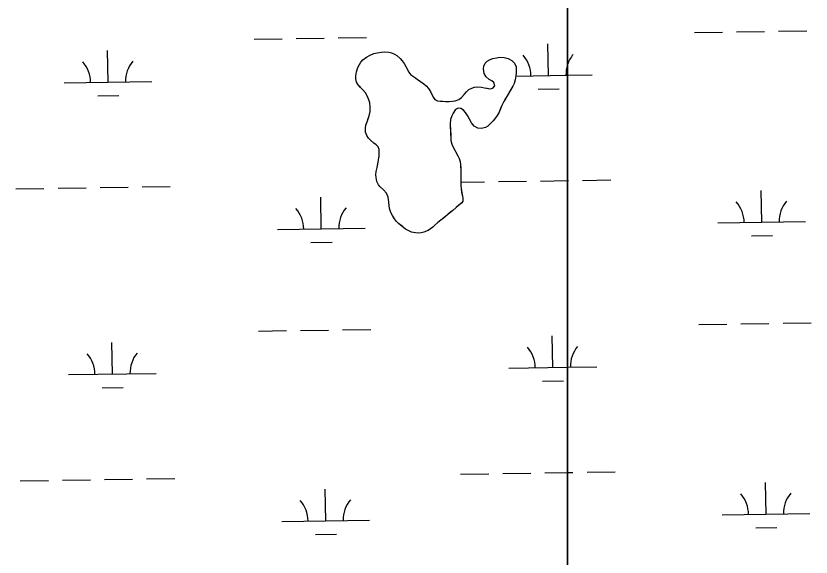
# Model space of a CAD drawing. Extents: x 3807117 to 3845308, y 337856 to 363736.
# Drawn here: x 3820060 to 3820967, y 345451 to 346068 of the extents above; entities that cross this region are included whole.
import ezdxf

# ---------------------------------------------------------------- set-up
doc = ezdxf.new("R2010")
doc.units = 0
doc.layers.add('V-TOPO-SHOR', color=7, linetype='Continuous')
doc.layers.add('V-WETL-SWMP', color=7, linetype='Continuous')

msp = doc.modelspace()

# ---------------------------------------------------------------- linework, layer by layer
at = {"layer": 'V-TOPO-SHOR'}
for points in [[(3820568.39, 345855.07), (3820565.09, 345852.28), (3820561.95, 345849.72), (3820558.19, 345846.32), (3820555.73, 345844.36), (3820552.59, 345841.8), (3820549.91, 345839.38), (3820547.53, 345837.49), (3820544.54, 345835.23), (3820541.25, 345832.75), (3820537.64, 345829.65), (3820535.49, 345827.46), (3820532.81, 345825.2), (3820530.2, 345823.47), (3820525.24, 345821.53), (3820522.18, 345820.87), (3820518.98, 345820.51), (3820515.86, 345820.77), (3820511.23, 345821.72), (3820508.11, 345823.04), (3820504.32, 345825.12), (3820500.39, 345828.28), (3820496.45, 345831.36), (3820494.03, 345833.89), (3820491.62, 345836.96), (3820489.44, 345840.63), (3820487.79, 345843.92), (3820486.45, 345847.59), (3820485.65, 345851.25), (3820485.46, 345856.28), (3820484.66, 345861.39), (3820482.64, 345865.9), (3820479.17, 345869.81), (3820475.31, 345873.11), (3820473.43, 345875.57), (3820471.71, 345879.31), (3820470.75, 345883.89), (3820470.4, 345886.94), (3820471.04, 345890.9), (3820471.91, 345895.38), (3820472.71, 345899.03), (3820473.73, 345903.67), (3820474.38, 345908.46), (3820474.41, 345912.12), (3820474.21, 345915.7), (3820473.02, 345918.68), (3820470.83, 345921.06), (3820468.33, 345922.98), (3820464.55, 345926.36), (3820462.13, 345928.82), (3820460.33, 345931.73), (3820458.91, 345935.62), (3820458.87, 345940.12), (3820459.28, 345943.62), (3820460.45, 345947.41), (3820461.85, 345951.14), (3820463.1, 345954.25), (3820463.9, 345959.04), (3820464.02, 345964.52), (3820463.52, 345969.1), (3820462.64, 345972.3), (3820461.14, 345976.12), (3820458.66, 345980.33), (3820455.8, 345983.78), (3820453.15, 345986.47), (3820450.21, 345989.62), (3820448.56, 345992.68), (3820447.67, 345996.34), (3820447.7, 345999.84), (3820448.5, 346004.48), (3820450.06, 346009.11), (3820451.77, 346012.68), (3820453.31, 346015.26), (3820455.85, 346017.98), (3820459.91, 346020.84), (3820464.19, 346023.47), (3820468.39, 346025.19), (3820472.06, 346026), (3820476.86, 346026.64), (3820480.44, 346027), (3820485.24, 346026.65), (3820488.28, 346026.02), (3820491.92, 346024.39), (3820494.57, 346022.77), (3820498.13, 346019.54), (3820500.39, 346016.93), (3820502.65, 346013.87), (3820504.68, 346010.5), (3820506.26, 346007.59), (3820508.13, 346004.08), (3820510.17, 346001.32), (3820514.48, 345998.16), (3820517.66, 345996.08), (3820521.6, 345993.23), (3820525.31, 345990.45), (3820527.81, 345988.3), (3820530.45, 345985.39), (3820532.63, 345981.71), (3820534.28, 345978.58), (3820535.93, 345975.44), (3820537.81, 345972.61)], [(3820537.81, 345972.61), (3820540.77, 345971.29), (3820543.81, 345970.81), (3820546.93, 345970.71), (3820550.06, 345970.6), (3820553.94, 345970.57), (3820557.82, 345970.77), (3820561.1, 345971.12), (3820565.15, 345972.69), (3820568.22, 345975.03), (3820571.21, 345978.35), (3820573.91, 345981.61), (3820576.67, 345984.1), (3820579.73, 345985.75), (3820583.09, 345986.94), (3820586.67, 345987.14), (3820590.78, 345986.88), (3820594.2, 345986.01), (3820597.4, 345985.53), (3820600.82, 345985.04), (3820603.95, 345985.78), (3820605.95, 345988.28), (3820605.14, 345992.02), (3820602.72, 345994.02), (3820599.84, 345995.72), (3820596.28, 345998.56), (3820593.8, 346002.39), (3820593.08, 346007.58), (3820593.56, 346010.85), (3820595.19, 346014.18), (3820597.57, 346016.3), (3820600.94, 346018.18), (3820603.99, 346019.45), (3820607.96, 346020.25), (3820611.92, 346020.83), (3820616.64, 346020.64), (3820621.43, 346019.38), (3820625.45, 346017.29), (3820628.4, 346014.15), (3820630.42, 346009.86), (3820630.62, 346006.74), (3820630.59, 346003.08), (3820630.18, 345999.66), (3820629.46, 345995.32), (3820628.13, 345990.92), (3820626.58, 345987.81), (3820624.35, 345984.02), (3820622.03, 345980.15), (3820620.18, 345977.12), (3820618.25, 345973.79), (3820616.39, 345970.45), (3820614.07, 345965.75), (3820612.75, 345962.56), (3820610.96, 345958.23), (3820608.87, 345954.44), (3820606.95, 345951.79), (3820604.18, 345948.46), (3820601.26, 345945.29), (3820598.11, 345942.27), (3820595.36, 345940.76), (3820590.86, 345939.73), (3820586.9, 345939.92), (3820582.5, 345942.47), (3820579.41, 345946.15), (3820577.31, 345950.43), (3820575.13, 345954.56), (3820572.65, 345958.01), (3820570.23, 345960.54), (3820567.43, 345962.54), (3820564.16, 345962.95), (3820561.33, 345961.38), (3820558.48, 345957.36), (3820557.16, 345954.17), (3820555.75, 345949.84), (3820555.18, 345945.05), (3820555.38, 345941.39), (3820555.72, 345937.12), (3820555.84, 345933.09), (3820555.82, 345929.96), (3820555.94, 345925.93), (3820557.05, 345921.96), (3820558.24, 345919.13), (3820560.04, 345915.69), (3820562, 345912.02), (3820563.87, 345908.57), (3820565.29, 345905.59), (3820566.48, 345901.92), (3820566.99, 345898.88), (3820567.26, 345894.69), (3820567.46, 345890.72), (3820567.5, 345886.23), (3820567.47, 345883.11), (3820567.44, 345878.99), (3820567.4, 345874.58), (3820567.6, 345871.07), (3820568.26, 345867.33), (3820568.92, 345863.83), (3820569.65, 345860.16), (3820569.47, 345857.04), (3820568.39, 345855.07)]]:
    msp.add_lwpolyline(points, dxfattribs=at)
at = {"layer": 'V-WETL-SWMP'}
for p, q in [((3820689.05, 347654.43), (3820689.05, 344424.34)), ((3820689.05, 344424.34), (3820689.05, 347654.43)), ((3820833.58, 346049.02), (3820865.58, 346049.5)), ((3820881.58, 346049.74), (3820913.57, 346050.22)), ((3820929.57, 346050.46), (3820961.57, 346050.94)), ((3820331.7, 346041.5), (3820363.7, 346041.98)), ((3820379.7, 346042.22), (3820411.69, 346042.7)), ((3820427.69, 346042.94), (3820459.69, 346043.42)), ((3820667.2, 346000.09), (3820666.66, 346036.09)), ((3820165.35, 345992.57), (3820164.81, 346028.57)), ((3820476.86, 346026.64), (3820480.44, 346027)), ((3820480.44, 346027), (3820485.24, 346026.65)), ((3820453.31, 346015.26), (3820455.84, 346017.98)), ((3820455.84, 346017.98), (3820459.9, 346020.84)), ((3820459.9, 346020.84), (3820464.19, 346023.47)), ((3820464.19, 346023.47), (3820468.39, 346025.19)), ((3820468.39, 346025.19), (3820472.06, 346026)), ((3820472.06, 346026), (3820476.86, 346026.64)), ((3820485.24, 346026.65), (3820488.28, 346026.02)), ((3820488.28, 346026.02), (3820491.92, 346024.39)), ((3820491.92, 346024.39), (3820494.57, 346022.77)), ((3820494.57, 346022.77), (3820498.13, 346019.54)), ((3820498.13, 346019.54), (3820500.39, 346016.93)), ((3820597.57, 346016.3), (3820600.93, 346018.18)), ((3820600.93, 346018.18), (3820603.99, 346019.45)), ((3820603.99, 346019.45), (3820607.96, 346020.25)), ((3820607.96, 346020.25), (3820611.92, 346020.83)), ((3820611.92, 346020.83), (3820616.64, 346020.64)), ((3820616.64, 346020.64), (3820621.43, 346019.38)), ((3820621.43, 346019.38), (3820625.45, 346017.29)), ((3820448.5, 346004.48), (3820450.06, 346009.12)), ((3820450.06, 346009.12), (3820451.77, 346012.68)), ((3820451.77, 346012.68), (3820453.31, 346015.26)), ((3820500.39, 346016.93), (3820502.65, 346013.87)), ((3820502.65, 346013.87), (3820504.68, 346010.5)), ((3820504.68, 346010.5), (3820508.13, 346004.08)), ((3820593.08, 346007.58), (3820593.56, 346010.85)), ((3820593.56, 346010.85), (3820595.19, 346014.19)), ((3820595.19, 346014.19), (3820597.57, 346016.3)), ((3820625.45, 346017.29), (3820628.4, 346014.15)), ((3820628.4, 346014.15), (3820630.42, 346009.86)), ((3820630.42, 346009.86), (3820630.62, 346006.74)), ((3820447.67, 345996.34), (3820447.7, 345999.84)), ((3820447.7, 345999.84), (3820448.5, 346004.48)), ((3820508.13, 346004.08), (3820510.17, 346001.32)), ((3820510.17, 346001.32), (3820514.48, 345998.16)), ((3820593.8, 346002.39), (3820593.08, 346007.58)), ((3820596.28, 345998.56), (3820593.8, 346002.39)), ((3820630.16, 345999.54), (3820689.05, 346000.42)), ((3820630.59, 346003.08), (3820630.18, 345999.66)), ((3820630.62, 346006.74), (3820630.59, 346003.08)), ((3820689.05, 346000.42), (3820717.23, 346000.84)), ((3820115.36, 345991.82), (3820215.35, 345993.32)), ((3820448.56, 345992.68), (3820447.67, 345996.34)), ((3820450.21, 345989.62), (3820448.56, 345992.68)), ((3820514.48, 345998.16), (3820517.66, 345996.08)), ((3820517.66, 345996.08), (3820521.6, 345993.23)), ((3820521.6, 345993.23), (3820525.31, 345990.46)), ((3820599.84, 345995.72), (3820596.28, 345998.56)), ((3820602.72, 345994.02), (3820599.84, 345995.72)), ((3820605.14, 345992.02), (3820602.72, 345994.02)), ((3820605.95, 345988.28), (3820605.14, 345992.02)), ((3820628.13, 345990.92), (3820626.58, 345987.81)), ((3820629.46, 345995.32), (3820628.13, 345990.92)), ((3820630.18, 345999.66), (3820629.46, 345995.32)), ((3820455.8, 345983.78), (3820450.21, 345989.62)), ((3820458.66, 345980.33), (3820455.8, 345983.78)), ((3820525.31, 345990.46), (3820527.81, 345988.3)), ((3820527.81, 345988.3), (3820530.45, 345985.39)), ((3820530.45, 345985.39), (3820532.63, 345981.71)), ((3820532.63, 345981.71), (3820535.93, 345975.44)), ((3820573.91, 345981.61), (3820576.67, 345984.1)), ((3820576.67, 345984.1), (3820579.73, 345985.75)), ((3820579.73, 345985.75), (3820583.09, 345986.94)), ((3820583.09, 345986.94), (3820586.67, 345987.14)), ((3820586.67, 345987.14), (3820590.78, 345986.88)), ((3820590.78, 345986.88), (3820594.2, 345986.01)), ((3820594.2, 345986.01), (3820600.82, 345985.05)), ((3820600.82, 345985.05), (3820603.95, 345985.78)), ((3820603.95, 345985.78), (3820605.95, 345988.28)), ((3820626.58, 345987.81), (3820620.18, 345977.12)), ((3820655.44, 345984.48), (3820679.43, 345984.84)), ((3820153.58, 345976.96), (3820177.58, 345977.32)), ((3820461.14, 345976.12), (3820458.66, 345980.33)), ((3820462.63, 345972.3), (3820461.14, 345976.12)), ((3820535.93, 345975.44), (3820537.81, 345972.61)), ((3820537.81, 345972.61), (3820540.77, 345971.29)), ((3820561.1, 345971.13), (3820565.15, 345972.69)), ((3820565.15, 345972.69), (3820568.22, 345975.03)), ((3820568.22, 345975.03), (3820571.21, 345978.36)), ((3820571.21, 345978.36), (3820573.91, 345981.61)), ((3820620.18, 345977.12), (3820616.39, 345970.45)), ((3820463.52, 345969.1), (3820462.63, 345972.3)), ((3820464.02, 345964.52), (3820463.52, 345969.1)), ((3820463.9, 345959.04), (3820464.02, 345964.52)), ((3820540.77, 345971.29), (3820543.81, 345970.81)), ((3820543.81, 345970.81), (3820553.94, 345970.57)), ((3820553.94, 345970.57), (3820557.82, 345970.77)), ((3820557.82, 345970.77), (3820561.1, 345971.13)), ((3820614.07, 345965.75), (3820610.96, 345958.23)), ((3820616.39, 345970.45), (3820614.07, 345965.75)), ((3820463.1, 345954.25), (3820463.9, 345959.04)), ((3820558.48, 345957.36), (3820557.16, 345954.17)), ((3820561.33, 345961.38), (3820558.48, 345957.36)), ((3820564.16, 345962.95), (3820561.33, 345961.38)), ((3820567.43, 345962.54), (3820564.16, 345962.95)), ((3820570.23, 345960.54), (3820567.43, 345962.54)), ((3820572.65, 345958.01), (3820570.23, 345960.54)), ((3820575.13, 345954.56), (3820572.65, 345958.01)), ((3820577.31, 345950.43), (3820575.13, 345954.56)), ((3820610.96, 345958.23), (3820608.87, 345954.44)), ((3820459.28, 345943.62), (3820460.45, 345947.42)), ((3820460.45, 345947.42), (3820463.1, 345954.25)), ((3820555.75, 345949.84), (3820555.18, 345945.05)), ((3820557.16, 345954.17), (3820555.75, 345949.84)), ((3820579.41, 345946.15), (3820577.31, 345950.43)), ((3820582.5, 345942.47), (3820579.41, 345946.15)), ((3820604.18, 345948.46), (3820601.26, 345945.29)), ((3820606.95, 345951.79), (3820604.18, 345948.46)), ((3820608.87, 345954.44), (3820606.95, 345951.79)), ((3820458.87, 345940.12), (3820459.28, 345943.62)), ((3820458.91, 345935.62), (3820458.87, 345940.12)), ((3820555.18, 345945.05), (3820555.72, 345937.12)), ((3820555.72, 345937.12), (3820555.94, 345925.93)), ((3820586.9, 345939.92), (3820582.5, 345942.47)), ((3820590.86, 345939.73), (3820586.9, 345939.92)), ((3820595.36, 345940.76), (3820590.86, 345939.73)), ((3820598.11, 345942.27), (3820595.36, 345940.76)), ((3820601.26, 345945.29), (3820598.11, 345942.27)), ((3820460.33, 345931.73), (3820458.91, 345935.62)), ((3820462.13, 345928.82), (3820460.33, 345931.73)), ((3820464.55, 345926.36), (3820462.13, 345928.82)), ((3820468.33, 345922.98), (3820464.55, 345926.36)), ((3820470.83, 345921.06), (3820468.33, 345922.98)), ((3820473.01, 345918.68), (3820470.83, 345921.06)), ((3820474.21, 345915.7), (3820473.01, 345918.68)), ((3820555.94, 345925.93), (3820557.05, 345921.96)), ((3820557.05, 345921.96), (3820558.24, 345919.13)), ((3820558.24, 345919.13), (3820563.87, 345908.57)), ((3820474.41, 345912.12), (3820474.21, 345915.7)), ((3820474.38, 345908.46), (3820474.41, 345912.12)), ((3820471.91, 345895.38), (3820473.73, 345903.67)), ((3820473.73, 345903.67), (3820474.38, 345908.46)), ((3820563.87, 345908.57), (3820565.29, 345905.59)), ((3820565.29, 345905.59), (3820566.48, 345901.93)), ((3820566.48, 345901.93), (3820566.99, 345898.88)), ((3820471.04, 345890.89), (3820471.91, 345895.38)), ((3820566.99, 345898.88), (3820567.46, 345890.72)), ((3820470.4, 345886.94), (3820471.04, 345890.89)), ((3820470.75, 345883.89), (3820470.4, 345886.94)), ((3820471.71, 345879.31), (3820470.75, 345883.89)), ((3820567.46, 345890.72), (3820567.4, 345874.58)), ((3820204.3, 345873.07), (3820236.3, 345873.55)), ((3820473.43, 345875.57), (3820471.71, 345879.31)), ((3820475.31, 345873.11), (3820473.43, 345875.57)), ((3820479.17, 345869.81), (3820475.31, 345873.11)), ((3820567.4, 345874.58), (3820567.6, 345871.07)), ((3820567.42, 345878.51), (3820594.17, 345878.91)), ((3820610.16, 345879.15), (3820642.16, 345879.63)), ((3820658.16, 345879.87), (3820689.05, 345880.33)), ((3820689.05, 345880.34), (3820690.19, 345880.35)), ((3820706.18, 345880.59), (3820738.18, 345881.07)), ((3820060.32, 345870.92), (3820092.32, 345871.39)), ((3820108.31, 345871.63), (3820140.31, 345872.11)), ((3820156.31, 345872.35), (3820188.3, 345872.83)), ((3820482.64, 345865.9), (3820479.17, 345869.81)), ((3820484.66, 345861.39), (3820482.64, 345865.9)), ((3820567.6, 345871.07), (3820569.65, 345860.16)), ((3820910.24, 345832.9), (3820909.7, 345868.9)), ((3820408.36, 345825.38), (3820407.82, 345861.38)), ((3820485.46, 345856.28), (3820484.66, 345861.39)), ((3820485.64, 345851.25), (3820485.46, 345856.28)), ((3820568.39, 345855.07), (3820561.95, 345849.72)), ((3820569.47, 345857.04), (3820568.39, 345855.07)), ((3820569.65, 345860.16), (3820569.47, 345857.04)), ((3820486.45, 345847.59), (3820485.64, 345851.25)), ((3820487.79, 345843.92), (3820486.45, 345847.59)), ((3820558.19, 345846.32), (3820552.59, 345841.8)), ((3820561.95, 345849.72), (3820558.19, 345846.32)), ((3820489.44, 345840.63), (3820487.79, 345843.92)), ((3820491.62, 345836.96), (3820489.44, 345840.63)), ((3820494.03, 345833.89), (3820491.62, 345836.96)), ((3820549.91, 345839.38), (3820541.25, 345832.75)), ((3820552.59, 345841.8), (3820549.91, 345839.38)), ((3820496.45, 345831.36), (3820494.03, 345833.89)), ((3820504.32, 345825.13), (3820496.45, 345831.36)), ((3820537.64, 345829.65), (3820535.49, 345827.46)), ((3820541.25, 345832.75), (3820537.64, 345829.65)), ((3820860.24, 345832.15), (3820960.23, 345833.65)), ((3820358.36, 345824.63), (3820458.35, 345826.13)), ((3820508.11, 345823.04), (3820504.32, 345825.13)), ((3820511.22, 345821.72), (3820508.11, 345823.04)), ((3820515.86, 345820.77), (3820511.22, 345821.72)), ((3820518.98, 345820.51), (3820515.86, 345820.77)), ((3820522.18, 345820.87), (3820518.98, 345820.51)), ((3820525.24, 345821.53), (3820522.18, 345820.87)), ((3820530.2, 345823.47), (3820525.24, 345821.53)), ((3820532.81, 345825.2), (3820530.2, 345823.47)), ((3820535.49, 345827.46), (3820532.81, 345825.2)), ((3820396.59, 345809.77), (3820420.59, 345810.13)), ((3820898.47, 345817.29), (3820922.47, 345817.65)), ((3820384.68, 345709.58), (3820416.68, 345710.06)), ((3820432.67, 345710.3), (3820464.67, 345710.78)), ((3820838.57, 345716.38), (3820870.56, 345716.86)), ((3820886.56, 345717.1), (3820918.56, 345717.58)), ((3820934.56, 345717.82), (3820966.55, 345718.3)), ((3820336.69, 345708.86), (3820368.68, 345709.34)), ((3820672.19, 345667.45), (3820671.65, 345703.45)), ((3820170.34, 345659.94), (3820169.8, 345695.93)), ((3820622.19, 345666.71), (3820689.05, 345667.71)), ((3820689.05, 345667.71), (3820722.21, 345668.21)), ((3820120.34, 345659.19), (3820220.33, 345660.68)), ((3820660.42, 345651.85), (3820684.42, 345652.2)), ((3820158.57, 345644.33), (3820182.57, 345644.69)), ((3820615.15, 345546.52), (3820647.14, 345546.99)), ((3820663.14, 345547.23), (3820689.05, 345547.62)), ((3820689.05, 345547.62), (3820695.17, 345547.72)), ((3820711.17, 345547.96), (3820743.16, 345548.44)), ((3820065.3, 345538.28), (3820097.3, 345538.76)), ((3820113.3, 345539), (3820145.29, 345539.48)), ((3820161.29, 345539.72), (3820193.29, 345540.19)), ((3820209.29, 345540.43), (3820241.28, 345540.91)), ((3820567.15, 345545.8), (3820599.15, 345546.28)), ((3820413.34, 345492.74), (3820412.8, 345528.74)), ((3820915.22, 345500.27), (3820914.68, 345536.26)), ((3820363.34, 345492), (3820463.33, 345493.49)), ((3820865.23, 345499.52), (3820965.21, 345501.01)), ((3820903.45, 345484.66), (3820927.45, 345485.02)), ((3820401.57, 345477.14), (3820425.57, 345477.49))]:
    msp.add_line(p, q, dxfattribs=at)
for centre, start, end in [((3820611.96, 345999.74), 0.08653, 41.63019), ((3820722.46, 346001.4), 140.08653, 161.44138), ((3820110.11, 345992.22), 0.08653, 41.63019), ((3820220.58, 345993.88), 140.08653, 181.63019), ((3820722.43, 346001.39), 161.30828, 181.63019), ((3820854.99, 345832.55), 0.08653, 41.63019), ((3820965.47, 345834.21), 140.08653, 181.63019), ((3820353.11, 345825.03), 0.08653, 41.63019), ((3820463.59, 345826.68), 140.08653, 181.63019), ((3820115.09, 345659.58), 0.08653, 41.63019), ((3820225.57, 345661.24), 140.08653, 181.63019), ((3820616.94, 345667.1), 0.08653, 41.63019), ((3820727.45, 345668.76), 140.08653, 181.63019), ((3820859.98, 345499.91), 0.08653, 41.63019), ((3820970.45, 345501.57), 140.08653, 181.63019), ((3820358.1, 345492.39), 0.08653, 41.63019), ((3820468.57, 345494.05), 140.08653, 181.63019)]:
    msp.add_arc(centre, 35.25, start, end, dxfattribs=at)

doc.saveas('drawing.dxf')
